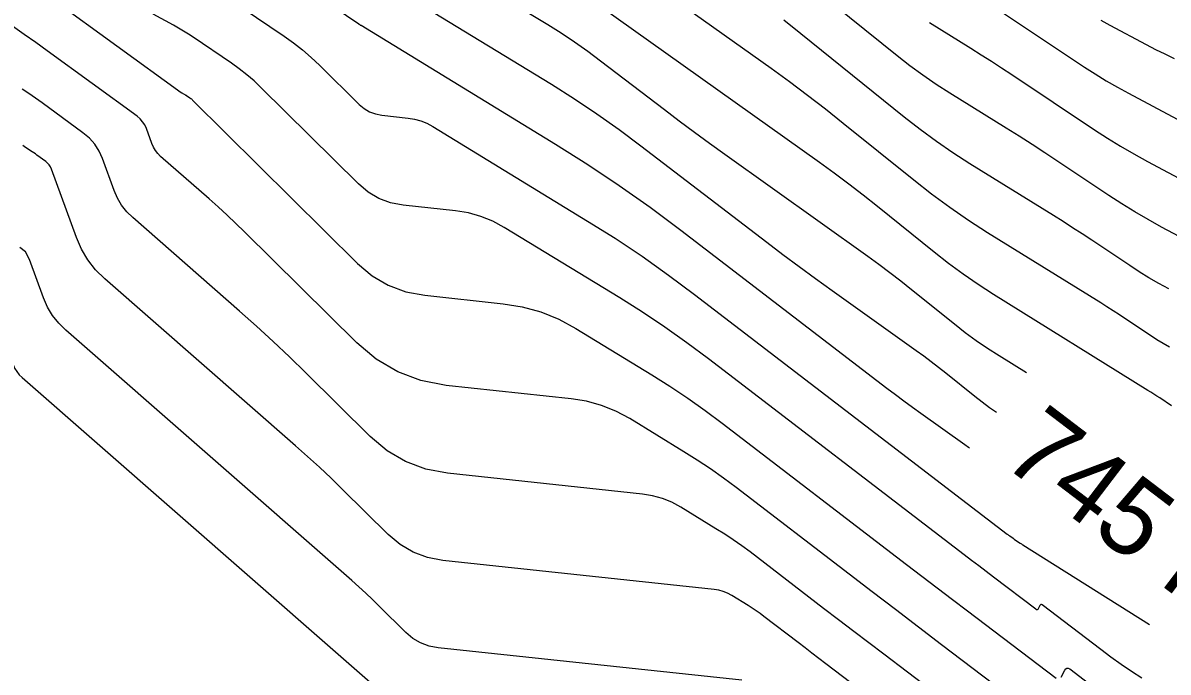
# Model space of a CAD drawing. Extents: x 1354696 to 1366163, y 660729 to 670380.
# Drawn here: x 1361244.3 to 1361334.3, y 664898.2 to 664949.3 of the extents above; entities that cross this region are included whole.
import ezdxf

# ---------------------------------------------------------------- set-up
doc = ezdxf.new("R2010")
doc.units = 0
doc.layers.add('R_Contour Annot', color=7, linetype='Continuous')
doc.layers.add('R_Contours', color=7, linetype='Continuous')

msp = doc.modelspace()

# ---------------------------------------------------------------- linework, layer by layer
at = {"layer": 'R_Contours'}
for points in [[(1361258.733, 664957.294), (1361270.695, 664949.18), (1361270.706, 664949.173), (1361270.717, 664949.164), (1361270.727, 664949.155), (1361270.737, 664949.146), (1361270.785, 664949.099), (1361270.79, 664949.094), (1361270.797, 664949.09), (1361270.804, 664949.088), (1361270.812, 664949.086), (1361270.843, 664949.083), (1361270.851, 664949.082), (1361270.858, 664949.08), (1361270.865, 664949.077), (1361270.872, 664949.073), (1361286.161, 664939.726), (1361288.689, 664938.134), (1361291.173, 664936.478), (1361293.612, 664934.756), (1361296.007, 664932.97), (1361312.226, 664920.537), (1361312.887, 664920.035), (1361313.553, 664919.539), (1361314.223, 664919.048), (1361314.897, 664918.563), (1361318.337, 664916.112), (1361318.644, 664915.889), (1361318.707, 664915.842)], [(1361334.447, 664923.744), (1361333.941, 664924.038), (1361333.442, 664924.344), (1361332.95, 664924.663), (1361331, 664925.965), (1361330.511, 664926.288), (1361330.02, 664926.608), (1361329.525, 664926.923), (1361329.029, 664927.234), (1361320.133, 664932.758), (1361318.635, 664933.721), (1361317.168, 664934.729), (1361315.733, 664935.781), (1361314.331, 664936.879), (1361308.782, 664941.357), (1361307.387, 664942.466), (1361305.976, 664943.554), (1361304.548, 664944.62), (1361303.105, 664945.666), (1361287.973, 664956.447)], [(1361340.905, 664929.439), (1361333.819, 664933.207), (1361332.759, 664933.788), (1361331.715, 664934.394), (1361330.686, 664935.026), (1361329.673, 664935.684), (1361325.651, 664938.368), (1361324.642, 664939.035), (1361323.629, 664939.693), (1361322.61, 664940.344), (1361321.586, 664940.986), (1361317.159, 664943.734), (1361316.09, 664944.421), (1361315.044, 664945.14), (1361314.021, 664945.891), (1361313.02, 664946.673), (1361300.456, 664956.816)], [(1361258.203, 664952.71), (1361264.824, 664948.219), (1361265.559, 664947.696), (1361266.268, 664947.14), (1361266.95, 664946.552), (1361267.606, 664945.932), (1361270.719, 664942.849), (1361271.108, 664942.52), (1361271.535, 664942.27), (1361271.998, 664942.098), (1361272.498, 664942.003), (1361274.574, 664941.781), (1361275.083, 664941.698), (1361275.574, 664941.561), (1361276.047, 664941.37), (1361276.502, 664941.125), (1361288.685, 664933.677), (1361290.845, 664932.317), (1361292.966, 664930.902), (1361295.05, 664929.431), (1361297.096, 664927.905), (1361321.686, 664909.056), (1361321.736, 664909.018), (1361321.786, 664908.981), (1361321.836, 664908.944), (1361321.887, 664908.907), (1361322.145, 664908.723), (1361322.168, 664908.707), (1361322.191, 664908.69), (1361322.213, 664908.672), (1361322.236, 664908.655), (1361322.324, 664908.583), (1361322.347, 664908.566), (1361322.37, 664908.549), (1361322.393, 664908.533), (1361322.417, 664908.517), (1361322.691, 664908.347), (1361322.745, 664908.313), (1361322.799, 664908.28), (1361322.852, 664908.246), (1361322.906, 664908.213), (1361332.874, 664901.936)], [(1361323.193, 664921.729), (1361321.047, 664923.062), (1361320.138, 664923.646), (1361319.249, 664924.257), (1361318.379, 664924.895), (1361317.528, 664925.56), (1361314.164, 664928.276), (1361313.318, 664928.949), (1361312.462, 664929.608), (1361311.596, 664930.255), (1361310.721, 664930.889), (1361299.463, 664938.91), (1361298.266, 664939.771), (1361297.077, 664940.642), (1361295.895, 664941.523), (1361294.721, 664942.415), (1361289.707, 664946.259), (1361288.694, 664947.014), (1361287.663, 664947.742), (1361286.612, 664948.443), (1361285.543, 664949.116), (1361281.158, 664951.797)], [(1361318.322, 664952.092), (1361327.762, 664945.793), (1361328.609, 664945.243), (1361329.469, 664944.715), (1361330.341, 664944.208), (1361331.227, 664943.723), (1361335.054, 664941.688)], [(1361246.607, 664951.162), (1361256.717, 664943.795), (1361256.751, 664943.772), (1361256.785, 664943.749), (1361256.82, 664943.728), (1361256.856, 664943.707), (1361257.001, 664943.629), (1361257.037, 664943.608), (1361257.072, 664943.587), (1361257.107, 664943.566), (1361257.142, 664943.543), (1361257.413, 664943.359), (1361257.469, 664943.319), (1361257.522, 664943.277), (1361257.574, 664943.233), (1361257.623, 664943.186), (1361270.588, 664930.348), (1361271.744, 664929.373), (1361273.01, 664928.63), (1361274.386, 664928.118), (1361275.872, 664927.837), (1361282.035, 664927.176), (1361283.548, 664926.931), (1361285.007, 664926.524), (1361286.411, 664925.957), (1361287.76, 664925.23), (1361293.732, 664921.579), (1361295.155, 664920.682), (1361296.554, 664919.75), (1361297.927, 664918.781), (1361299.275, 664917.775), (1361313.767, 664906.666), (1361314.965, 664905.749), (1361316.164, 664904.833), (1361317.364, 664903.918), (1361318.566, 664903.004), (1361325.525, 664897.714)], [(1361332.276, 664897.711), (1361331.446, 664898.247), (1361330.628, 664898.802), (1361329.824, 664899.376), (1361329.032, 664899.969), (1361324.44, 664903.489), (1361324.384, 664903.521), (1361324.334, 664903.524), (1361324.29, 664903.5), (1361324.252, 664903.447), (1361324.113, 664903.181), (1361324.076, 664903.129), (1361324.032, 664903.104), (1361323.981, 664903.108), (1361323.925, 664903.139), (1361320.592, 664905.672), (1361320.017, 664906.11), (1361319.442, 664906.548), (1361318.868, 664906.987), (1361318.294, 664907.426), (1361298.186, 664922.84), (1361296.489, 664924.106), (1361294.76, 664925.326), (1361293, 664926.5), (1361291.208, 664927.628), (1361282.131, 664933.177), (1361281.229, 664933.664), (1361280.291, 664934.043), (1361279.316, 664934.314), (1361278.304, 664934.479), (1361274.185, 664934.92), (1361273.192, 664935.108), (1361272.273, 664935.45), (1361271.426, 664935.947), (1361270.654, 664936.598), (1361262.998, 664944.179), (1361262.45, 664944.698), (1361261.879, 664945.189), (1361261.287, 664945.654), (1361260.672, 664946.092), (1361257.672, 664948.127), (1361257.292, 664948.378), (1361256.906, 664948.619), (1361256.515, 664948.851), (1361256.117, 664949.074), (1361254.516, 664949.945)], [(1361275.931, 664950.486), (1361285.835, 664944.431), (1361287.642, 664943.294), (1361289.417, 664942.109), (1361291.161, 664940.879), (1361292.873, 664939.602), (1361302.766, 664932.019), (1361304.038, 664931.052), (1361305.32, 664930.096), (1361306.609, 664929.152), (1361307.907, 664928.219), (1361314.529, 664923.5), (1361315.12, 664923.072), (1361315.705, 664922.635), (1361316.283, 664922.19), (1361316.854, 664921.736), (1361319.127, 664919.901), (1361319.701, 664919.452), (1361320.289, 664919.021), (1361320.84, 664918.642)], [(1361334.589, 664919.153), (1361333.675, 664919.763), (1361333.445, 664919.915), (1361333.215, 664920.065), (1361332.983, 664920.212), (1361332.75, 664920.358), (1361320.59, 664927.91), (1361319.386, 664928.683), (1361318.209, 664929.493), (1361317.056, 664930.338), (1361315.929, 664931.219), (1361311.473, 664934.817), (1361310.352, 664935.708), (1361309.219, 664936.581), (1361308.072, 664937.438), (1361306.913, 664938.277), (1361289.565, 664950.638)], [(1361327.126, 664892.289), (1361316.52, 664900.35), (1361314.702, 664901.733), (1361312.886, 664903.117), (1361311.072, 664904.504), (1361309.259, 664905.892), (1361300.365, 664912.71), (1361299.366, 664913.455), (1361298.347, 664914.174), (1361297.311, 664914.865), (1361296.256, 664915.529), (1361291.998, 664918.133), (1361290.911, 664918.719), (1361289.781, 664919.175), (1361288.606, 664919.503), (1361287.387, 664919.7), (1361277.559, 664920.754), (1361275.58, 664921.128), (1361273.748, 664921.81), (1361272.062, 664922.8), (1361270.523, 664924.097), (1361261.71, 664932.824), (1361261.029, 664933.488), (1361260.338, 664934.141), (1361259.638, 664934.784), (1361258.927, 664935.415), (1361255.108, 664938.757), (1361254.887, 664938.977), (1361254.697, 664939.218), (1361254.541, 664939.481), (1361254.416, 664939.767), (1361253.984, 664940.954), (1361253.857, 664941.237), (1361253.694, 664941.492), (1361253.494, 664941.72), (1361253.257, 664941.92), (1361246.197, 664947.064), (1361245.288, 664947.718), (1361244.372, 664948.36), (1361243.449, 664948.992)], [(1361334.39, 664928.335), (1361333.603, 664928.766), (1361332.828, 664929.216), (1361332.064, 664929.685), (1361331.312, 664930.174), (1361328.325, 664932.166), (1361327.577, 664932.662), (1361326.824, 664933.15), (1361326.068, 664933.633), (1361325.307, 664934.11), (1361318.747, 664938.184), (1361317.413, 664939.041), (1361316.108, 664939.937), (1361314.832, 664940.874), (1361313.583, 664941.85), (1361305.454, 664948.412), (1361304.105, 664949.485)], [(1361315.571, 664949.285), (1361318.822, 664947.267), (1361319.632, 664946.759), (1361320.438, 664946.244), (1361321.24, 664945.723), (1361322.038, 664945.195), (1361328.552, 664940.849), (1361329.565, 664940.191), (1361330.595, 664939.559), (1361331.639, 664938.952), (1361332.699, 664938.371), (1361337.98, 664935.563)], [(1361329.044, 664949.464), (1361329.755, 664949.075), (1361332.619, 664947.551), (1361333.339, 664947.177), (1361334.065, 664946.817), (1361334.797, 664946.471)], [(1361328.726, 664886.864), (1361311.972, 664899.598), (1361310.789, 664900.498), (1361309.607, 664901.4), (1361308.425, 664902.302), (1361307.245, 664903.206), (1361301.455, 664907.645), (1361300.804, 664908.13), (1361300.141, 664908.598), (1361299.466, 664909.048), (1361298.779, 664909.48), (1361296.007, 664911.175), (1361295.3, 664911.557), (1361294.564, 664911.854), (1361293.799, 664912.067), (1361293.006, 664912.196), (1361277.665, 664913.84), (1361275.956, 664914.163), (1361274.373, 664914.752), (1361272.917, 664915.607), (1361271.588, 664916.728), (1361266.522, 664921.744), (1361265.246, 664922.988), (1361263.952, 664924.212), (1361262.638, 664925.416), (1361261.307, 664926.6), (1361252.908, 664933.95), (1361252.441, 664934.412), (1361252.042, 664934.921), (1361251.711, 664935.477), (1361251.449, 664936.08), (1361250.535, 664938.586), (1361250.268, 664939.183), (1361249.923, 664939.721), (1361249.501, 664940.202), (1361249.001, 664940.623), (1361245.787, 664942.965), (1361245.272, 664943.336), (1361244.753, 664943.7), (1361244.229, 664944.058)], [(1361330.327, 664881.439), (1361307.424, 664898.846), (1361306.875, 664899.264), (1361306.327, 664899.682), (1361305.779, 664900.101), (1361305.231, 664900.52), (1361302.544, 664902.58), (1361302.242, 664902.805), (1361301.935, 664903.022), (1361301.622, 664903.231), (1361301.303, 664903.431), (1361300.017, 664904.218), (1361299.688, 664904.395), (1361299.347, 664904.533), (1361298.992, 664904.631), (1361298.624, 664904.691), (1361277.292, 664906.978), (1361276.083, 664907.206), (1361274.964, 664907.623), (1361273.934, 664908.228), (1361272.994, 664909.021), (1361269.411, 664912.568), (1361268.509, 664913.448), (1361267.593, 664914.314), (1361266.664, 664915.165), (1361265.722, 664916.003), (1361250.709, 664929.142), (1361249.995, 664929.848), (1361249.386, 664930.625), (1361248.881, 664931.473), (1361248.481, 664932.394), (1361246.523, 664937.764), (1361246.445, 664937.938), (1361246.345, 664938.095), (1361246.222, 664938.235), (1361246.076, 664938.357), (1361245.377, 664938.867), (1361245.256, 664938.954), (1361245.133, 664939.04), (1361245.01, 664939.125), (1361244.885, 664939.208), (1361244.385, 664939.537), (1361244.259, 664939.617)], [(1361300.8, 664897.556), (1361276.919, 664900.116), (1361276.211, 664900.249), (1361275.555, 664900.494), (1361274.951, 664900.848), (1361274.4, 664901.313), (1361272.3, 664903.392), (1361271.771, 664903.908), (1361271.235, 664904.415), (1361270.69, 664904.914), (1361270.138, 664905.405), (1361247.653, 664925.083), (1361247.093, 664925.638), (1361246.614, 664926.248), (1361246.217, 664926.915), (1361245.903, 664927.638), (1361244.807, 664930.643), (1361244.478, 664931.256), (1361244.037, 664931.596)], [(1361240.045, 664891.33), (1361239.324, 664907.611), (1361239.136, 664909), (1361238.7, 664910.275), (1361238.016, 664911.436), (1361237.084, 664912.483), (1361232.861, 664916.443), (1361232.1, 664917.388), (1361231.929, 664918.243), (1361232.348, 664919.007), (1361233.357, 664919.681), (1361242.236, 664923.966), (1361242.508, 664924.052), (1361242.735, 664924.025), (1361242.915, 664923.887), (1361243.05, 664923.635), (1361243.498, 664922.405), (1361243.627, 664922.109), (1361243.79, 664921.836), (1361243.986, 664921.586), (1361244.215, 664921.359), (1361274.554, 664894.808)], [(1361325.919, 664897.802), (1361326.209, 664898.358), (1361326.288, 664898.468), (1361326.38, 664898.519), (1361326.484, 664898.511), (1361326.602, 664898.445), (1361338.921, 664889.001)]]:
    msp.add_lwpolyline(points, dxfattribs=at)

# ---------------------------------------------------------------- texts
at = {"layer": 'R_Contour Annot'}
msp.add_text('745 FT', height=6, rotation=322.69582, dxfattribs=at).set_placement((1361321.073, 664914.699))

doc.saveas('drawing.dxf')
